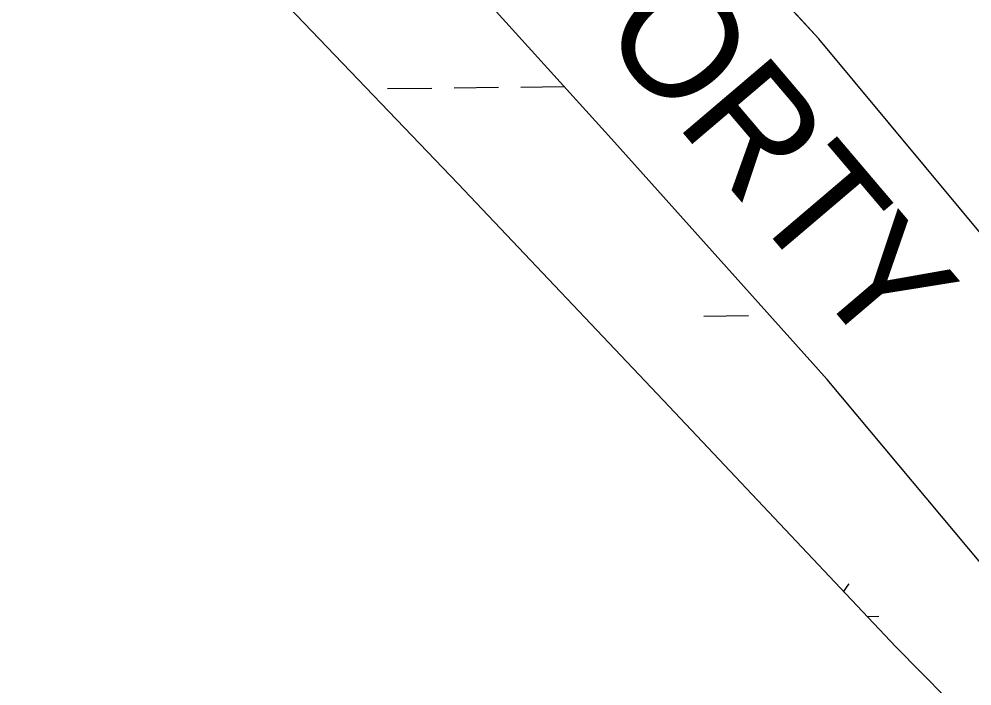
# Model space of a CAD drawing. Extents: x 3684037 to 3722149, y 433263 to 459021.
# Drawn here: x 3713459 to 3714145, y 454674 to 455154 of the extents above; entities that cross this region are included whole.
import ezdxf

# ---------------------------------------------------------------- set-up
doc = ezdxf.new("R2010")
doc.units = 0
for name, color, linetype in [('V-RIVR-IDEN', 7, 'Continuous'), ('V-TOPO-SHOR', 7, 'Continuous'), ('V-WETL-SWMP', 7, 'Continuous')]:
    doc.layers.add(name, color=color, linetype=linetype)

msp = doc.modelspace()

# ---------------------------------------------------------------- linework, layer by layer
at = {"layer": 'V-TOPO-SHOR'}
for points in [[(3714476.87, 454624.67), (3714446.27, 454655.8), (3714333.63, 454789.67), (3714188.82, 454953.89), (3714034.33, 455139.22), (3713859.53, 455329.89), (3713793.84, 455414.78), (3713570.23, 455678.66), (3713470.96, 455793.25), (3713443.27, 455821.61), (3713412.98, 455846.19), (3713398.71, 455859.95), (3713387.38, 455871.55), (3713382.37, 455878.41), (3713381.56, 455881.39), (3713379.53, 455889.91), (3713380.9, 455897.11), (3713382.7, 455905.58), (3713389.65, 455918.67)], [(3714320.37, 454569.41), (3714193.81, 454711.08), (3714040.31, 454894.52), (3713885.27, 455067.51), (3713790.64, 455171.89), (3713775.52, 455185.08), (3713764.31, 455193.42), (3713756.33, 455200.44), (3713736.6, 455217.23), (3713721.97, 455235.79), (3713657.55, 455311.95), (3713559.25, 455429.09), (3713473.66, 455520.35), (3713454.09, 455539.26)], [(3713564.12, 455255.17), (3713774.9, 455035.07), (3713926.73, 454874.9), (3714089.89, 454702.19), (3714271.73, 454518.24), (3714408.69, 454381.19), (3714413.95, 454373.33), (3714415.7, 454366.28), (3714415.31, 454359.72), (3714414.21, 454356.67), (3714412.18, 454353.33), (3714404.77, 454347.15), (3714333.4, 454314.6)]]:
    msp.add_lwpolyline(points, dxfattribs=at)
at = {"layer": 'V-WETL-SWMP'}
for p, q in [((3714034.34, 455139.22), (3713859.53, 455329.89)), ((3714188.82, 454953.89), (3714034.34, 455139.22)), ((3713771.93, 455104.12), (3713803.93, 455104.5)), ((3713819.92, 455104.68), (3713851.24, 455105.05)), ((3713723.93, 455103.57), (3713755.93, 455103.94)), ((3713951.76, 454940.03), (3713983.75, 454940.4)), ((3714069.15, 454724.14), (3714077.68, 454724.24))]:
    msp.add_line(p, q, dxfattribs=at)
for points in [[(3714769.24, 454057.62), (3714712, 454112.29), (3714681.05, 454141.11), (3714620.95, 454216.3), (3714521.72, 454330.29), (3714496.02, 454356.15), (3714447.62, 454423.69), (3714320.37, 454569.41), (3714193.81, 454711.08), (3714040.31, 454894.52), (3713885.27, 455067.51), (3713790.64, 455171.89), (3713775.52, 455185.08), (3713764.31, 455193.42), (3713756.33, 455200.44), (3713736.6, 455217.23), (3713721.97, 455235.79), (3713657.55, 455311.94), (3713559.25, 455429.1), (3713473.66, 455520.35), (3713454.09, 455539.26)], [(3713370.16, 455466.53), (3713564.12, 455255.17), (3713774.9, 455035.07), (3713926.73, 454874.9), (3714089.89, 454702.19), (3714271.73, 454518.24), (3714408.69, 454381.19), (3714413.95, 454373.33), (3714415.7, 454366.28), (3714415.31, 454359.71), (3714414.21, 454356.67), (3714412.18, 454353.33), (3714404.77, 454347.16), (3714333.4, 454314.6), (3713894.15, 454110.4), (3713547.22, 453947.07), (3713157.34, 453770.95)]]:
    msp.add_lwpolyline(points, dxfattribs=at)
msp.add_arc((3714082.92, 454724.77), 35.25, 139.89486, 150.6083, dxfattribs=at)

# ---------------------------------------------------------------- texts
at = {"layer": 'V-RIVR-IDEN'}
msp.add_text('FORTY', height=83, rotation=310.35672, dxfattribs=at).set_placement((3713830.91, 455195.96))

doc.saveas('drawing.dxf')
